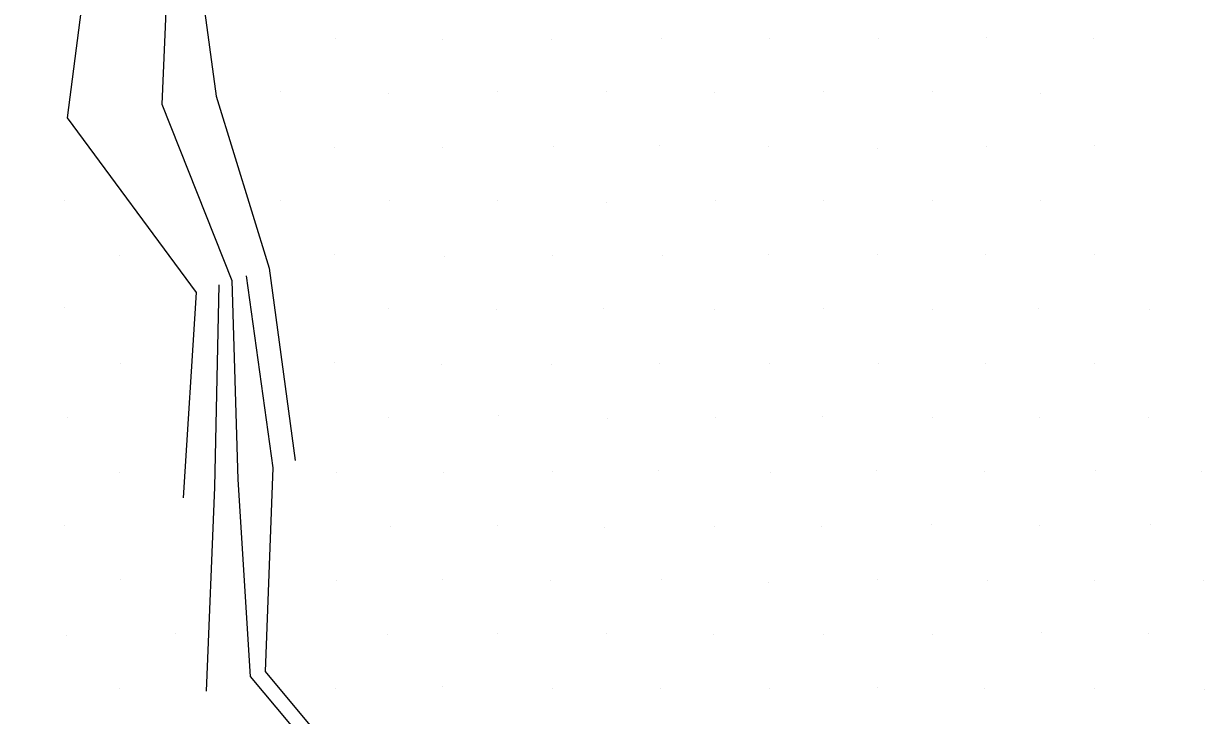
# Model space of a CAD drawing. Extents: x 1602514 to 1609837, y 863887 to 871157.
# Drawn here: x 1605362.7 to 1605516.7, y 869102.8 to 869193.1 of the extents above; entities that cross this region are included whole.
import ezdxf

# ---------------------------------------------------------------- set-up
doc = ezdxf.new("R2010")
doc.units = 0
for name, color, linetype in [('Survey-Flow line', 7, 'Continuous'), ('Survey-Ridge Lines', 7, 'Continuous'), ('Survey-Spot dirt', 7, 'Continuous')]:
    doc.layers.add(name, color=color, linetype=linetype)

msp = doc.modelspace()

# ---------------------------------------------------------------- linework, layer by layer
at = {"layer": 'Survey-Flow line'}
msp.add_lwpolyline([(1605324.27, 869381.67), (1605329.93, 869369.02), (1605344.42, 869348.82), (1605357.88, 869327.89), (1605367.36, 869305.79), (1605365.94, 869280.84), (1605369.3, 869256.34), (1605378.28, 869232.49), (1605381.82, 869207.86), (1605380.74, 869182.56), (1605389.84, 869159.55), (1605390.65, 869133.59), (1605392.23, 869107.9), (1605409.42, 869087.39), (1605410.83, 869063.3), (1605410.86, 869038.21), (1605399.03, 869014.2), (1605388.19, 868990.62), (1605385.38, 868965.82), (1605397.37, 868939.25), (1605404.51, 868913.26), (1605414.87, 868886.89), (1605441.61, 868854.57), (1605472.47, 868823)], dxfattribs=at)
msp.add_lwpolyline([(1605324.27, 869381.67), (1605329.93, 869369.02), (1605344.42, 869348.82), (1605357.88, 869327.89), (1605367.36, 869305.79), (1605365.94, 869280.84), (1605369.3, 869256.34), (1605378.28, 869232.49), (1605381.82, 869207.86), (1605380.74, 869182.56), (1605389.84, 869159.55), (1605390.65, 869133.59), (1605392.23, 869107.9), (1605409.42, 869087.39), (1605410.83, 869063.3), (1605410.86, 869038.21), (1605399.03, 869014.2), (1605388.19, 868990.62), (1605385.38, 868965.82), (1605397.37, 868939.25), (1605404.51, 868913.26), (1605414.87, 868886.89), (1605441.61, 868854.57), (1605472.47, 868823)], dxfattribs=at)
at = {"layer": 'Survey-Ridge Lines'}
for points in [[(1605364.19, 869280.64), (1605364.54, 869255.66), (1605368.15, 869231.04), (1605371.7, 869206.4), (1605368.39, 869180.79), (1605385.19, 869158), (1605383.52, 869131.22)], [(1605364.19, 869280.64), (1605364.54, 869255.66), (1605368.15, 869231.04), (1605371.7, 869206.4), (1605368.39, 869180.79), (1605385.19, 869158), (1605383.52, 869131.22)], [(1605371.3, 869281.43), (1605374.08, 869257.03), (1605380.93, 869232.87), (1605384.47, 869208.24), (1605387.82, 869183.58), (1605394.71, 869161.16), (1605398.12, 869136.08)], [(1605371.3, 869281.43), (1605374.08, 869257.03), (1605380.93, 869232.87), (1605384.47, 869208.24), (1605387.82, 869183.58), (1605394.71, 869161.16), (1605398.12, 869136.08)], [(1605391.74, 869160.17), (1605395.21, 869135.11), (1605394.22, 869108.56), (1605411.28, 869088.01), (1605412.33, 869063.16)], [(1605391.74, 869160.17), (1605395.21, 869135.11), (1605394.22, 869108.56), (1605411.28, 869088.01), (1605412.33, 869063.16)], [(1605388.17, 869158.99), (1605387.61, 869132.58), (1605386.5, 869105.99)], [(1605388.17, 869158.99), (1605387.61, 869132.58), (1605386.5, 869105.99)]]:
    msp.add_lwpolyline(points, dxfattribs=at)
at = {"layer": 'Survey-Spot dirt'}
for p, q in [((1605403.33, 869191.18), (1605403.33, 869191.18)), ((1605403.33, 869191.18), (1605403.33, 869191.18)), ((1605417.3, 869191.03), (1605417.3, 869191.03)), ((1605417.3, 869191.03), (1605417.3, 869191.03)), ((1605431.56, 869191.04), (1605431.56, 869191.04)), ((1605431.56, 869191.04), (1605431.56, 869191.04)), ((1605445.85, 869191.15), (1605445.85, 869191.15)), ((1605445.85, 869191.15), (1605445.85, 869191.15)), ((1605459.97, 869191.09), (1605459.97, 869191.09)), ((1605459.97, 869191.09), (1605459.97, 869191.09)), ((1605474.19, 869191.12), (1605474.19, 869191.12)), ((1605474.19, 869191.12), (1605474.19, 869191.12)), ((1605488.19, 869191.27), (1605488.19, 869191.27)), ((1605488.19, 869191.27), (1605488.19, 869191.27)), ((1605502.15, 869191.18), (1605502.15, 869191.18)), ((1605502.15, 869191.18), (1605502.15, 869191.18)), ((1605396.21, 869184.19), (1605396.21, 869184.19)), ((1605396.21, 869184.19), (1605396.21, 869184.19)), ((1605410.28, 869183.98), (1605410.28, 869183.98)), ((1605410.28, 869183.98), (1605410.28, 869183.98)), ((1605424.44, 869184.23), (1605424.44, 869184.23)), ((1605424.44, 869184.23), (1605424.44, 869184.23)), ((1605438.7, 869184.17), (1605438.7, 869184.17)), ((1605438.7, 869184.17), (1605438.7, 869184.17)), ((1605452.78, 869184.14), (1605452.78, 869184.14)), ((1605452.78, 869184.14), (1605452.78, 869184.14)), ((1605466.96, 869184.18), (1605466.96, 869184.18)), ((1605466.96, 869184.18), (1605466.96, 869184.18)), ((1605481.17, 869184.15), (1605481.17, 869184.15)), ((1605481.17, 869184.15), (1605481.17, 869184.15)), ((1605495.26, 869184.01), (1605495.26, 869184.01)), ((1605495.26, 869184.01), (1605495.26, 869184.01)), ((1605431.74, 869176.97), (1605431.74, 869176.97)), ((1605431.74, 869176.97), (1605431.74, 869176.97)), ((1605445.63, 869177.15), (1605445.63, 869177.15)), ((1605445.63, 869177.15), (1605445.63, 869177.15)), ((1605459.83, 869177.01), (1605459.83, 869177.01)), ((1605459.83, 869177.01), (1605459.83, 869177.01)), ((1605488.23, 869177.03), (1605488.23, 869177.03)), ((1605488.23, 869177.03), (1605488.23, 869177.03)), ((1605502.36, 869177.15), (1605502.36, 869177.15)), ((1605502.36, 869177.15), (1605502.36, 869177.15)), ((1605403.29, 869176.94), (1605403.29, 869176.94)), ((1605403.29, 869176.94), (1605403.29, 869176.94)), ((1605417.37, 869176.93), (1605417.37, 869176.93)), ((1605417.37, 869176.93), (1605417.37, 869176.93)), ((1605474.02, 869176.74), (1605474.02, 869176.74)), ((1605474.02, 869176.74), (1605474.02, 869176.74)), ((1605368.09, 869169.99), (1605368.09, 869169.99)), ((1605368.09, 869169.99), (1605368.09, 869169.99)), ((1605396.26, 869170.05), (1605396.26, 869170.05)), ((1605396.26, 869170.05), (1605396.26, 869170.05)), ((1605410.36, 869169.93), (1605410.36, 869169.93)), ((1605410.36, 869169.93), (1605410.36, 869169.93)), ((1605424.45, 869170.01), (1605424.45, 869170.01)), ((1605424.45, 869170.01), (1605424.45, 869170.01)), ((1605438.75, 869169.76), (1605438.75, 869169.76)), ((1605438.75, 869169.76), (1605438.75, 869169.76)), ((1605452.88, 869169.94), (1605452.88, 869169.94)), ((1605452.88, 869169.94), (1605452.88, 869169.94)), ((1605467.04, 869170.01), (1605467.04, 869170.01)), ((1605467.04, 869170.01), (1605467.04, 869170.01)), ((1605481.17, 869170.03), (1605481.17, 869170.03)), ((1605481.17, 869170.03), (1605481.17, 869170.03)), ((1605495.32, 869169.98), (1605495.32, 869169.98)), ((1605495.32, 869169.98), (1605495.32, 869169.98)), ((1605375.21, 869162.87), (1605375.21, 869162.87)), ((1605375.21, 869162.87), (1605375.21, 869162.87)), ((1605403.22, 869162.97), (1605403.22, 869162.97)), ((1605403.22, 869162.97), (1605403.22, 869162.97)), ((1605417.61, 869162.74), (1605417.61, 869162.74)), ((1605417.61, 869162.74), (1605417.61, 869162.74)), ((1605431.61, 869162.81), (1605431.61, 869162.81)), ((1605431.61, 869162.81), (1605431.61, 869162.81)), ((1605445.95, 869162.87), (1605445.95, 869162.87)), ((1605445.95, 869162.87), (1605445.95, 869162.87)), ((1605459.76, 869162.9), (1605459.76, 869162.9)), ((1605459.76, 869162.9), (1605459.76, 869162.9)), ((1605474, 869162.95), (1605474, 869162.95)), ((1605474, 869162.95), (1605474, 869162.95)), ((1605488.17, 869163), (1605488.17, 869163)), ((1605488.17, 869163), (1605488.17, 869163)), ((1605502.34, 869162.9), (1605502.34, 869162.9)), ((1605502.34, 869162.9), (1605502.34, 869162.9)), ((1605368, 869156.05), (1605368, 869156.05)), ((1605368, 869156.05), (1605368, 869156.05)), ((1605410.33, 869155.88), (1605410.33, 869155.88)), ((1605410.33, 869155.88), (1605410.33, 869155.88)), ((1605424.37, 869155.78), (1605424.37, 869155.78)), ((1605424.37, 869155.78), (1605424.37, 869155.78)), ((1605438.27, 869155.91), (1605438.27, 869155.91)), ((1605438.27, 869155.91), (1605438.27, 869155.91)), ((1605452.81, 869155.75), (1605452.81, 869155.75)), ((1605452.81, 869155.75), (1605452.81, 869155.75)), ((1605466.98, 869155.84), (1605466.98, 869155.84)), ((1605466.98, 869155.84), (1605466.98, 869155.84)), ((1605481.18, 869155.71), (1605481.18, 869155.71)), ((1605481.18, 869155.71), (1605481.18, 869155.71)), ((1605495.01, 869155.95), (1605495.01, 869155.95)), ((1605495.01, 869155.95), (1605495.01, 869155.95)), ((1605509.44, 869155.75), (1605509.44, 869155.75)), ((1605509.44, 869155.75), (1605509.44, 869155.75)), ((1605375.38, 869148.79), (1605375.38, 869148.79)), ((1605375.38, 869148.79), (1605375.38, 869148.79)), ((1605403.25, 869148.86), (1605403.25, 869148.86)), ((1605403.25, 869148.86), (1605403.25, 869148.86)), ((1605417.2, 869148.66), (1605417.2, 869148.66)), ((1605417.2, 869148.66), (1605417.2, 869148.66)), ((1605431.47, 869148.62), (1605431.47, 869148.62)), ((1605431.47, 869148.62), (1605431.47, 869148.62)), ((1605445.59, 869148.73), (1605445.59, 869148.73)), ((1605445.59, 869148.73), (1605445.59, 869148.73)), ((1605459.91, 869148.77), (1605459.91, 869148.77)), ((1605459.91, 869148.77), (1605459.91, 869148.77)), ((1605474.12, 869148.78), (1605474.12, 869148.78)), ((1605474.12, 869148.78), (1605474.12, 869148.78)), ((1605488.13, 869148.76), (1605488.13, 869148.76)), ((1605488.13, 869148.76), (1605488.13, 869148.76)), ((1605502.27, 869148.78), (1605502.27, 869148.78)), ((1605502.27, 869148.78), (1605502.27, 869148.78)), ((1605368.4, 869141.68), (1605368.4, 869141.68)), ((1605368.4, 869141.68), (1605368.4, 869141.68)), ((1605410.31, 869141.66), (1605410.31, 869141.66)), ((1605410.31, 869141.66), (1605410.31, 869141.66)), ((1605424.6, 869141.89), (1605424.6, 869141.89)), ((1605424.6, 869141.89), (1605424.6, 869141.89)), ((1605452.87, 869141.67), (1605452.87, 869141.67)), ((1605452.87, 869141.67), (1605452.87, 869141.67)), ((1605466.91, 869141.79), (1605466.91, 869141.79)), ((1605466.91, 869141.79), (1605466.91, 869141.79)), ((1605481.18, 869141.67), (1605481.18, 869141.67)), ((1605481.18, 869141.67), (1605481.18, 869141.67)), ((1605495.16, 869141.68), (1605495.16, 869141.68)), ((1605495.16, 869141.68), (1605495.16, 869141.68)), ((1605509.4, 869141.73), (1605509.4, 869141.73)), ((1605509.4, 869141.73), (1605509.4, 869141.73)), ((1605438.78, 869141.55), (1605438.78, 869141.55)), ((1605438.78, 869141.55), (1605438.78, 869141.55)), ((1605375.17, 869134.54), (1605375.17, 869134.54)), ((1605375.17, 869134.54), (1605375.17, 869134.54)), ((1605403.5, 869134.46), (1605403.5, 869134.46)), ((1605403.5, 869134.46), (1605403.5, 869134.46)), ((1605417.4, 869134.52), (1605417.4, 869134.52)), ((1605417.4, 869134.52), (1605417.4, 869134.52)), ((1605431.66, 869134.67), (1605431.66, 869134.67)), ((1605431.66, 869134.67), (1605431.66, 869134.67)), ((1605445.45, 869134.74), (1605445.45, 869134.74)), ((1605445.45, 869134.74), (1605445.45, 869134.74)), ((1605460.03, 869134.46), (1605460.03, 869134.46)), ((1605460.03, 869134.46), (1605460.03, 869134.46)), ((1605473.92, 869134.77), (1605473.92, 869134.77)), ((1605473.92, 869134.77), (1605473.92, 869134.77)), ((1605487.95, 869134.69), (1605487.95, 869134.69)), ((1605487.95, 869134.69), (1605487.95, 869134.69)), ((1605502.41, 869134.72), (1605502.41, 869134.72)), ((1605502.41, 869134.72), (1605502.41, 869134.72)), ((1605516.28, 869134.61), (1605516.28, 869134.61)), ((1605516.28, 869134.61), (1605516.28, 869134.61)), ((1605481.1, 869127.72), (1605481.1, 869127.72)), ((1605481.1, 869127.72), (1605481.1, 869127.72)), ((1605509.64, 869127.78), (1605509.64, 869127.78)), ((1605509.64, 869127.78), (1605509.64, 869127.78)), ((1605368.07, 869127.63), (1605368.07, 869127.63)), ((1605368.07, 869127.63), (1605368.07, 869127.63)), ((1605410.5, 869127.51), (1605410.5, 869127.51)), ((1605410.5, 869127.51), (1605410.5, 869127.51)), ((1605424.46, 869127.6), (1605424.46, 869127.6)), ((1605424.46, 869127.6), (1605424.46, 869127.6)), ((1605438.45, 869127.31), (1605438.45, 869127.31)), ((1605438.45, 869127.31), (1605438.45, 869127.31)), ((1605452.73, 869127.51), (1605452.73, 869127.51)), ((1605452.73, 869127.51), (1605452.73, 869127.51)), ((1605466.79, 869127.46), (1605466.79, 869127.46)), ((1605466.79, 869127.46), (1605466.79, 869127.46)), ((1605495.18, 869127.56), (1605495.18, 869127.56)), ((1605495.18, 869127.56), (1605495.18, 869127.56)), ((1605375.28, 869120.51), (1605375.28, 869120.51)), ((1605375.28, 869120.51), (1605375.28, 869120.51)), ((1605403.5, 869120.42), (1605403.5, 869120.42)), ((1605403.5, 869120.42), (1605403.5, 869120.42)), ((1605417.35, 869120.52), (1605417.35, 869120.52)), ((1605417.35, 869120.52), (1605417.35, 869120.52)), ((1605431.42, 869120.45), (1605431.42, 869120.45)), ((1605431.42, 869120.45), (1605431.42, 869120.45)), ((1605445.87, 869120.55), (1605445.87, 869120.55)), ((1605445.87, 869120.55), (1605445.87, 869120.55)), ((1605459.87, 869120.18), (1605459.87, 869120.18)), ((1605459.87, 869120.18), (1605459.87, 869120.18)), ((1605473.97, 869120.57), (1605473.97, 869120.57)), ((1605473.97, 869120.57), (1605473.97, 869120.57)), ((1605488.33, 869120.4), (1605488.33, 869120.4)), ((1605488.33, 869120.4), (1605488.33, 869120.4)), ((1605502.39, 869120.45), (1605502.39, 869120.45)), ((1605502.39, 869120.45), (1605502.39, 869120.45)), ((1605516.59, 869120.46), (1605516.59, 869120.46)), ((1605516.59, 869120.46), (1605516.59, 869120.46)), ((1605368.33, 869113.3), (1605368.33, 869113.3)), ((1605368.33, 869113.3), (1605368.33, 869113.3)), ((1605382.48, 869113.5), (1605382.48, 869113.5)), ((1605382.48, 869113.5), (1605382.48, 869113.5)), ((1605410.15, 869113.33), (1605410.15, 869113.33)), ((1605410.15, 869113.33), (1605410.15, 869113.33)), ((1605424.49, 869113.53), (1605424.49, 869113.53)), ((1605424.49, 869113.53), (1605424.49, 869113.53)), ((1605438.69, 869113.47), (1605438.69, 869113.47)), ((1605438.69, 869113.47), (1605438.69, 869113.47)), ((1605452.7, 869113.44), (1605452.7, 869113.44)), ((1605452.7, 869113.44), (1605452.7, 869113.44)), ((1605466.99, 869113.36), (1605466.99, 869113.36)), ((1605466.99, 869113.36), (1605466.99, 869113.36)), ((1605481.17, 869113.39), (1605481.17, 869113.39)), ((1605481.17, 869113.39), (1605481.17, 869113.39)), ((1605495.47, 869113.63), (1605495.47, 869113.63)), ((1605495.47, 869113.63), (1605495.47, 869113.63)), ((1605509.32, 869113.53), (1605509.32, 869113.53)), ((1605509.32, 869113.53), (1605509.32, 869113.53)), ((1605375.2, 869106.32), (1605375.2, 869106.32)), ((1605375.2, 869106.32), (1605375.2, 869106.32)), ((1605403.32, 869106.39), (1605403.32, 869106.39)), ((1605403.32, 869106.39), (1605403.32, 869106.39)), ((1605417.36, 869106.55), (1605417.36, 869106.55)), ((1605417.36, 869106.55), (1605417.36, 869106.55)), ((1605431.6, 869106.33), (1605431.6, 869106.33)), ((1605431.6, 869106.33), (1605431.6, 869106.33)), ((1605445.72, 869106.28), (1605445.72, 869106.28)), ((1605445.72, 869106.28), (1605445.72, 869106.28)), ((1605459.91, 869106.34), (1605459.91, 869106.34)), ((1605459.91, 869106.34), (1605459.91, 869106.34)), ((1605474, 869106.45), (1605474, 869106.45)), ((1605474, 869106.45), (1605474, 869106.45)), ((1605487.94, 869106.35), (1605487.94, 869106.35)), ((1605487.94, 869106.35), (1605487.94, 869106.35)), ((1605502.39, 869106.34), (1605502.39, 869106.34)), ((1605502.39, 869106.34), (1605502.39, 869106.34)), ((1605516.65, 869106.22), (1605516.65, 869106.22)), ((1605516.65, 869106.22), (1605516.65, 869106.22))]:
    msp.add_line(p, q, dxfattribs=at)

doc.saveas('drawing.dxf')
